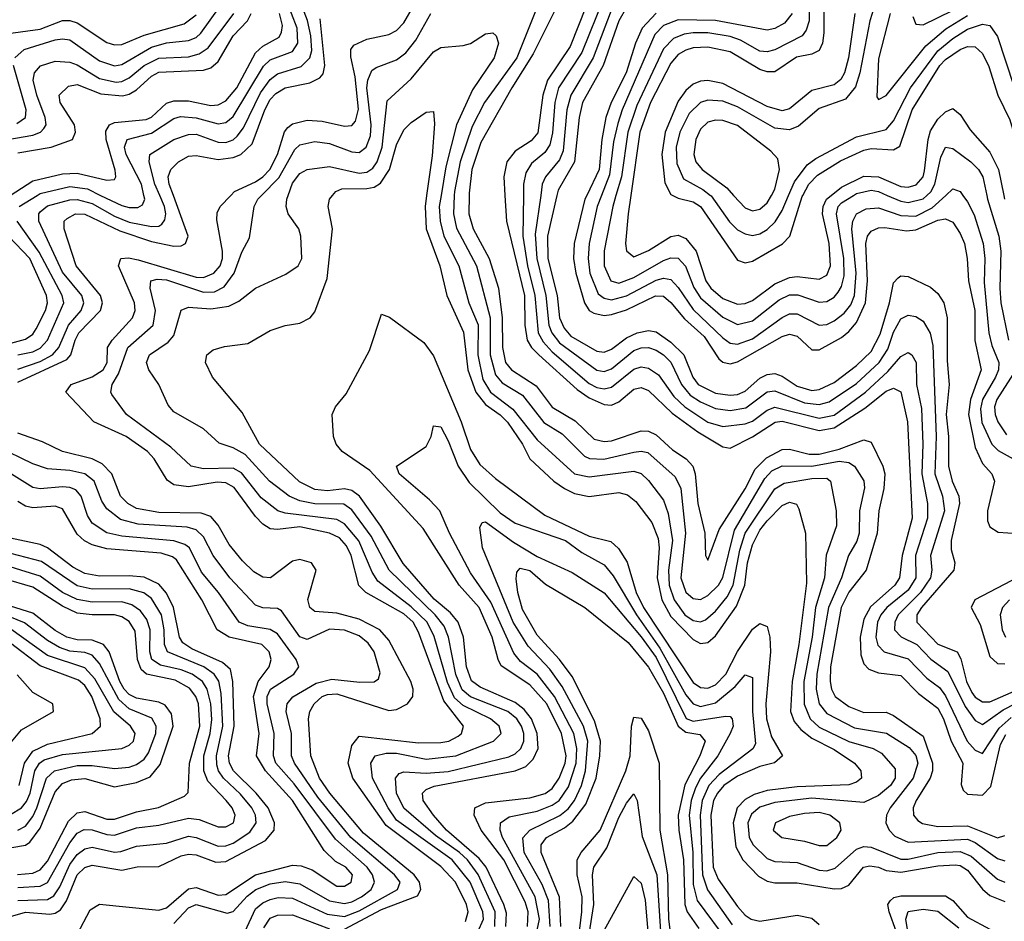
# Model space of a CAD drawing. Header units: inches. Extents: x 990535 to 1117859, y 769386 to 892122.
# Tile 959 of 1056: x 1056535 to 1059189, y 878044 to 880473. Entities that reach past the tile are written whole.
import ezdxf

# ---------------------------------------------------------------- set-up
doc = ezdxf.new("R2010")
doc.units = ezdxf.units.IN
doc.header["$MEASUREMENT"] = 0
doc.layers.add('B0857', color=7, linetype='Continuous')
doc.layers.add('B0858', color=7, linetype='Continuous')

msp = doc.modelspace()

# ---------------------------------------------------------------- linework, layer by layer
at = {"layer": 'B0857', "color": 5}
for points, elevation in [([(1056530, 879531.5), (1056590, 879552.1), (1056623.5, 879570), (1056640.6, 879590), (1056666.5, 879650), (1056700.1, 879690), (1056707.8, 879710), (1056702.6, 879730), (1056650, 879793.3), (1056586.3, 879930), (1056586.1, 879950), (1056590, 879955.3), (1056610, 879971.5), (1056670, 879988.2), (1056690, 879989.1), (1056730, 879977.6), (1056790, 879943.5), (1056830, 879928), (1056890, 879915.7), (1056910, 879917.2), (1056917.8, 879922.2), (1056926, 879934), (1056928.6, 879950), (1056925.3, 879970), (1056912.3, 880000)], 3340), ([(1056530, 879496.8), (1056661.9, 879558.1), (1056672.7, 879570), (1056683.8, 879610), (1056694.2, 879630), (1056752.1, 879690), (1056757.5, 879710), (1056752.5, 879730), (1056687.2, 879810), (1056654.9, 879910), (1056655, 879930), (1056662.4, 879937.6), (1056685, 879950), (1056710, 879949.4), (1056804.7, 879904.7), (1056890, 879875.8), (1056950, 879863), (1056970, 879864.2), (1056981.9, 879870), (1056989.2, 879890), (1056948.9, 880000)], 3320), ([(1056533.3, 879970), (1056581.9, 880000)], 3360), ([(1057736.2, 878043.8), (1057743.7, 878070), (1057739, 878090), (1057709.5, 878150), (1057670, 878192.4), (1057522.9, 878302.9), (1057432.8, 878430), (1057420.1, 878470), (1057430, 878518), (1057450, 878543.3), (1057610, 878525.4), (1057670, 878526.4), (1057691.3, 878530), (1057717, 878543), (1057725.2, 878550), (1057731.1, 878570), (1057677.9, 878637.9), (1057610, 878823.1), (1057595.5, 878850), (1057570, 878872.3), (1057468, 878930), (1057448.7, 878948.7), (1057428.3, 879030), (1057415.8, 879055.8), (1057397.1, 879077.1), (1057370, 879090), (1057290, 879106.9), (1057230, 879099.8), (1057210, 879101.7), (1057190, 879114.1), (1057170, 879134.8), (1057112.6, 879212.6), (1057090, 879225.1), (1057066.9, 879226.9), (1056990, 879215), (1056950, 879220.4), (1056932.4, 879232.4), (1056897.6, 879290), (1056879.4, 879310), (1056822, 879350), (1056734.9, 879390), (1056659.2, 879470), (1056673.9, 879490), (1056730, 879511.5), (1056759.8, 879530), (1056770.6, 879550), (1056771.1, 879590), (1056783.7, 879610), (1056839, 879670), (1056845.8, 879690), (1056844.3, 879710), (1056800.8, 879810), (1056807.4, 879830), (1056828.3, 879831.7), (1056853.9, 879826.1), (1057010, 879779.9), (1057030, 879778.7), (1057057.9, 879790), (1057074.7, 879810), (1057081.1, 879830), (1057081.5, 879850), (1057066.3, 879933.7), (1057067.4, 879952.6), (1057075.2, 879970), (1057104.1, 880000)], 3280), ([(1056752.9, 880000), (1056810, 879972.4), (1056830, 879966.9), (1056853, 879967), (1056865.7, 879974.3), (1056871.7, 879990), (1056869.6, 880000)], 3360), ([(1057770, 878016), (1057784.6, 878050), (1057783.5, 878070), (1057749.4, 878150), (1057700.5, 878210), (1057550, 878317.2), (1057527.6, 878350), (1057485.6, 878430), (1057480.9, 878470), (1057493, 878490), (1057522.7, 878497.3), (1057550, 878497), (1057630, 878481.6), (1057710, 878490.3), (1057812.2, 878530), (1057832.1, 878550), (1057827.4, 878570), (1057803.4, 878590), (1057730, 878625.9), (1057706.8, 878646.8), (1057687.7, 878687.7), (1057651.8, 878811.8), (1057633.4, 878850), (1057590, 878891.9), (1057500.4, 878960.4), (1057485, 878985), (1057449.1, 879069.1), (1057410, 879115.2), (1057390, 879126.8), (1057250, 879143.7), (1057230.4, 879150.4), (1057185.3, 879185.3), (1057132.5, 879252.5), (1057110, 879265.2), (1057030, 879263.1), (1056997.3, 879270), (1056941.8, 879321.8), (1056822.6, 879410), (1056783.1, 879463.1), (1056780.2, 879470), (1056784.2, 879490), (1056801.2, 879518.8), (1056826.1, 879590), (1056894.1, 879650), (1056900.8, 879690), (1056886.4, 879750), (1056888.2, 879770), (1056905.4, 879774.6), (1056930, 879772), (1057030, 879739.4), (1057059.8, 879740.2), (1057086.1, 879753.9), (1057112.9, 879790), (1057133.5, 879846.5), (1057154.5, 879885.5), (1057166.3, 879970), (1057177, 879990), (1057186.9, 880000)], 3260), ([(1057815.6, 878030), (1057816.5, 878070), (1057770.7, 878170.7), (1057741.6, 878210), (1057720.1, 878230), (1057655.8, 878275.8), (1057570, 878349), (1057550, 878390), (1057547.3, 878430), (1057557.7, 878442.3), (1057570, 878446.9), (1057630, 878443), (1057690, 878448.3), (1057852.9, 878487.1), (1057870, 878495.5), (1057885.2, 878510), (1057893.2, 878530), (1057893.2, 878550), (1057887.2, 878570), (1057874.5, 878590), (1057850.5, 878610), (1057750, 878649.5), (1057727.8, 878667.8), (1057710, 878709.4), (1057690.4, 878810), (1057679.1, 878839.1), (1057654.2, 878870), (1057530.7, 878990), (1057482.1, 879082.1), (1057430, 879152.8), (1057408.3, 879168.3), (1057330, 879168.7), (1057290, 879177.4), (1057260.8, 879190), (1057207.8, 879230), (1057142.1, 879302.1), (1057110, 879319.9), (1057072.6, 879332.6), (1057030, 879371.2), (1056950, 879416.8), (1056934.6, 879434.6), (1056909.9, 879490), (1056882.4, 879530), (1056876.5, 879550), (1056884.3, 879570), (1056935.3, 879604.7), (1056950, 879622.5), (1056970, 879691), (1056990, 879698.6), (1057050, 879694.1), (1057098.8, 879701.2), (1057125.2, 879714.8), (1057170, 879749.5), (1057252.5, 879787.4), (1057285.3, 879810), (1057294.9, 879830), (1057292.2, 879890), (1057287.2, 879910), (1057258.8, 879950), (1057253, 879970), (1057254.4, 879990), (1057258.1, 880000)], 3240), ([(1057845, 878030), (1057846.6, 878066.6), (1057839.7, 878090), (1057791.8, 878190), (1057773.6, 878213.6), (1057685.5, 878290), (1057650.5, 878330), (1057622.6, 878370), (1057620.1, 878390), (1057630, 878399.3), (1057652, 878408), (1057870.5, 878449.5), (1057898.8, 878461.2), (1057919, 878481), (1057932.1, 878510), (1057929.3, 878550), (1057914.2, 878590), (1057894.8, 878614.8), (1057870, 878634.1), (1057775.5, 878675.5), (1057752.3, 878692.3), (1057738.8, 878730), (1057730.6, 878810), (1057716.3, 878850), (1057695.6, 878875.6), (1057652.1, 878912.1), (1057568.2, 879008.2), (1057508.4, 879108.4), (1057450.7, 879190), (1057430, 879204.6), (1057410, 879209.2), (1057364.2, 879204.2), (1057330, 879207.4), (1057288.6, 879228.6), (1057181.5, 879330), (1057134.6, 879414.6), (1057054.2, 879510), (1057035.7, 879550), (1057039.3, 879570), (1057056.4, 879583.6), (1057086.9, 879593.1), (1057150, 879601.1), (1057210, 879636.3), (1057250, 879649.5), (1057290, 879655.9), (1057318, 879670), (1057330, 879686.5), (1057363.7, 879776.3), (1057377.7, 879910), (1057366, 879970), (1057369.9, 879990), (1057378.3, 880000)], 3220), ([(1057631.7, 880000), (1057627.4, 879970), (1057630.7, 879910), (1057667.2, 879810), (1057686.3, 879730), (1057731.1, 879631.1), (1057743.1, 879530), (1057764.1, 879470), (1057790, 879436.6), (1057830, 879408.5), (1057850, 879388.6), (1057889.8, 879330), (1057910.1, 879290), (1057974.6, 879230), (1058002.9, 879210), (1058030, 879196.4), (1058070, 879188.9), (1058150, 879199.3), (1058172.9, 879192.9), (1058195.2, 879175.2), (1058238.3, 879118.3), (1058255.9, 879075.9), (1058258.8, 879050), (1058253, 878970), (1058265.4, 878910), (1058290, 878865.8), (1058350, 878803.6), (1058370, 878792.9), (1058390, 878795.2), (1058410, 878813.5), (1058466.9, 878893.1), (1058489.7, 878950), (1058496.9, 879010), (1058510, 879058.7), (1058530, 879098.2), (1058550, 879123.4), (1058590, 879164.4), (1058610, 879173.7), (1058628.5, 879168.5), (1058635.3, 879155.3), (1058652.5, 879090), (1058655.6, 878955.6), (1058635.1, 878790), (1058617, 878690), (1058612.9, 878610), (1058622.5, 878582.5), (1058640.7, 878560.7), (1058670, 878537.5), (1058730, 878507.4), (1058785.3, 878470), (1058802, 878450), (1058803.9, 878430), (1058790, 878418.9), (1058770, 878412.4), (1058630, 878407), (1058550, 878396.7), (1058514.3, 878385.7), (1058490, 878372.6), (1058468.4, 878350), (1058458, 878310), (1058464.7, 878244.7), (1058484.1, 878210), (1058526.4, 878166.4), (1058550, 878152.4), (1058570, 878148.2), (1058630, 878148), (1058730, 878131.7), (1058750, 878132.6), (1058770, 878141.8), (1058809.6, 878190), (1058826.3, 878193.7), (1058850, 878190.3), (1058870, 878181.5), (1058910, 878176.8), (1059010, 878193.7), (1059056.6, 878196.6), (1059070, 878194.4), (1059090, 878182.1), (1059130, 878130.7), (1059150, 878114.2), (1059190, 878098)], 3220), ([(1057670.6, 880000), (1057665.7, 879970), (1057668.1, 879930), (1057678.3, 879890), (1057718.5, 879810), (1057745.2, 879710), (1057770.9, 879650.9), (1057769.6, 879570), (1057783.5, 879503.5), (1057804.2, 879470), (1057864, 879424), (1057930, 879341.4), (1058030, 879250.1), (1058070, 879241.5), (1058190, 879256.8), (1058210, 879251.1), (1058230, 879232), (1058270, 879179.2), (1058282.7, 879142.7), (1058294.2, 879070), (1058283.7, 878990), (1058285.2, 878950), (1058298.6, 878910), (1058327.3, 878870), (1058350, 878855), (1058370, 878850.9), (1058383.6, 878856.4), (1058410, 878879.4), (1058441.9, 878918.1), (1058458.2, 878950), (1058475.8, 879044.2), (1058490.3, 879090), (1058570.6, 879209.4), (1058595.6, 879224.4), (1058670, 879237), (1058710, 879238.1), (1058719.9, 879230), (1058735.3, 879150), (1058736.7, 879110), (1058708.9, 879031.1), (1058703.8, 878970), (1058680, 878890), (1058670.5, 878810), (1058648.4, 878690), (1058648.9, 878628.9), (1058665.2, 878590), (1058690, 878567.8), (1058770, 878528.4), (1058835.5, 878510), (1058857.4, 878497.4), (1058894.7, 878454.7), (1058894.6, 878430), (1058881.8, 878410), (1058850, 878383.1), (1058810, 878364.2), (1058670, 878376.1), (1058570, 878364.2), (1058530, 878351.7), (1058507.2, 878332.8), (1058497.2, 878310), (1058500.7, 878270), (1058511.7, 878250), (1058550, 878213.9), (1058570, 878205.8), (1058630, 878202.7), (1058690, 878182.3), (1058710, 878180.6), (1058732.7, 878187.3), (1058790, 878238.9), (1058810, 878246.3), (1058830, 878244.5), (1058910, 878212), (1058930, 878212.1), (1059010, 878229.5), (1059070, 878232.5), (1059099.8, 878219.8), (1059170, 878158.1), (1059190, 878150.1)], 3240), ([(1057706.3, 880000), (1057704, 879950), (1057712, 879912), (1057766, 879810), (1057803.1, 879670), (1057803.1, 879570), (1057816.9, 879516.9), (1057834.8, 879494.8), (1057890, 879461.9), (1057947.8, 879387.8), (1057997.2, 879357.2), (1058057.4, 879297.4), (1058071, 879291), (1058109.1, 879289.1), (1058190, 879308.6), (1058210, 879311.2), (1058227.6, 879307.6), (1058302, 879242), (1058316.6, 879210), (1058329.8, 879090), (1058317.1, 878970), (1058330, 878931), (1058350, 878913.6), (1058370, 878911.6), (1058390, 878921.7), (1058418.7, 878950), (1058430, 878970.1), (1058461.7, 879098.3), (1058543.1, 879236.9), (1058562.1, 879257.9), (1058590, 879271.6), (1058670, 879270.6), (1058743.6, 879283.6), (1058770, 879280.1), (1058785.2, 879270), (1058810, 879231.1), (1058812.3, 879212.3), (1058798.9, 879150), (1058797.4, 879090), (1058791.6, 879068.4), (1058769.1, 879030), (1058749.6, 878970), (1058714.5, 878890), (1058683.3, 878710), (1058682, 878670), (1058689.8, 878630), (1058710, 878604.5), (1058785.4, 878565.4), (1058871.5, 878551.5), (1058932.5, 878512.5), (1058950, 878490.7), (1058955.3, 878470), (1058943.3, 878430), (1058880.9, 878350), (1058871.5, 878330), (1058869.7, 878309.7), (1058878.1, 878290), (1058893.9, 878273.9), (1058930, 878257.3), (1059090, 878265.4), (1059110, 878256.8), (1059170, 878213.8), (1059190, 878207.4)], 3260), ([(1057746.1, 880000), (1057745.2, 879950), (1057757, 879910), (1057800.6, 879830), (1057825.2, 879750), (1057835.6, 879670), (1057836.2, 879590), (1057844.6, 879550), (1057860.4, 879530), (1057926.6, 879486.6), (1057970, 879429.7), (1058032.2, 879392.2), (1058083.6, 879343.6), (1058110, 879336.7), (1058130, 879338.8), (1058210, 879365.7), (1058230, 879364.5), (1058250, 879355), (1058294.6, 879314.5), (1058331.2, 879290), (1058349.4, 879270), (1058355.4, 879250), (1058362.7, 879170), (1058381.8, 879090), (1058383.5, 879030), (1058390, 879017.6), (1058419.8, 879100.2), (1058490, 879209.7), (1058517.5, 879262.6), (1058547.5, 879292.5), (1058590, 879315), (1058610, 879316), (1058662.6, 879302.6), (1058690, 879303.2), (1058743.7, 879316.3), (1058810, 879341.7), (1058830, 879335.1), (1058861.2, 879270), (1058866.4, 879250), (1058863.9, 879210), (1058850.3, 879150), (1058846.3, 879090), (1058816.1, 878990), (1058769.3, 878930.7), (1058748.7, 878890), (1058720.2, 878730), (1058719.1, 878690), (1058723.1, 878670), (1058732.8, 878650), (1058770, 878623), (1058810, 878606.7), (1058870, 878607.4), (1058890, 878598.9), (1058970, 878543.2), (1058995, 878470), (1058995.5, 878450), (1058988.9, 878430), (1058950.9, 878370), (1058943.4, 878350), (1058944.4, 878330), (1058955.6, 878315.6), (1058968.3, 878308.3), (1059010, 878299.6), (1059090, 878301.4), (1059170.7, 878269.3), (1059190, 878275.7)], 3280), ([(1057842.8, 880000), (1057847, 879930), (1057895, 879730), (1057896.4, 879650), (1057903, 879610), (1057914.1, 879590), (1057933.8, 879570), (1058037.1, 879477.1), (1058070, 879454.6), (1058110, 879436.5), (1058130, 879434.9), (1058150, 879443.8), (1058190, 879478.3), (1058210, 879482.6), (1058230, 879473.9), (1058293.3, 879413.3), (1058363, 879363), (1058430, 879322.1), (1058450, 879319), (1058510, 879349.4), (1058571.3, 879388.7), (1058590, 879391.3), (1058690, 879366.4), (1058730, 879373.8), (1058813, 879427), (1058870, 879472.2), (1058890, 879480.9), (1058910, 879470.7), (1058927.8, 879390), (1058940.5, 879130), (1058913.3, 879030), (1058906.4, 878970), (1058893.3, 878950), (1058828.2, 878891.8), (1058810, 878858.6), (1058800.3, 878810), (1058802, 878762), (1058810, 878738), (1058823.8, 878723.8), (1058850, 878713.5), (1058910, 878706.2), (1058957.8, 878657.8), (1059010, 878618.5), (1059025.2, 878590), (1059045.9, 878530), (1059077, 878470), (1059072.5, 878412.5), (1059077.5, 878397.5), (1059090, 878386.8), (1059130, 878384.5), (1059152.7, 878407.3), (1059178.9, 878521.1), (1059192.6, 878547.4)], 3320), ([(1057892.5, 880000), (1057891.2, 879890), (1057903.8, 879810), (1057923.6, 879730), (1057932.6, 879630), (1057945.4, 879605.4), (1057970, 879578.8), (1058070, 879493.5), (1058090, 879482.7), (1058110, 879478.6), (1058130, 879482.9), (1058190, 879531.6), (1058210, 879538.1), (1058230, 879534.7), (1058256.4, 879516.4), (1058297.9, 879457.9), (1058327.2, 879430), (1058390, 879389), (1058430, 879377.1), (1058490, 879384.2), (1058510, 879392), (1058550, 879421.7), (1058570, 879429.4), (1058690, 879399.4), (1058730, 879407.9), (1058815, 879470), (1058874.8, 879525.2), (1058910, 879565.6), (1058930, 879576.6), (1058939.4, 879570), (1058951.5, 879550), (1058952.1, 879490), (1058965.4, 879425.4), (1058969.5, 879330), (1058966.5, 879250), (1058981.5, 879170), (1058982.2, 879130), (1058949.3, 879030), (1058950.4, 878970), (1058930, 878936.7), (1058872, 878890), (1058856.4, 878870), (1058846.7, 878850), (1058842.4, 878810), (1058848.1, 878788.1), (1058864.5, 878770), (1058930, 878751.6), (1058979.7, 878699.7), (1059014.1, 878674.1), (1059030, 878652.1), (1059088.6, 878530), (1059110, 878505.6), (1059130, 878496.4), (1059174.9, 878565.1), (1059206.9, 878593.1)], 3340), ([(1057939.2, 880000), (1057924.3, 879895.7), (1057928.6, 879830), (1057952.8, 879730), (1057961.3, 879650), (1057969.4, 879629.4), (1057990, 879602.4), (1058090, 879528.8), (1058110, 879525.1), (1058130, 879532.6), (1058190, 879582.2), (1058210, 879589.6), (1058230, 879589.8), (1058250, 879582.8), (1058270, 879570.6), (1058290.3, 879550.3), (1058318.9, 879490), (1058342.1, 879462.1), (1058370, 879443.6), (1058410, 879425.7), (1058450, 879420.5), (1058492.4, 879427.6), (1058550, 879471), (1058570, 879473.8), (1058650, 879441.3), (1058690, 879436.4), (1058716.7, 879443.3), (1058790, 879493), (1058851.5, 879550), (1058874.5, 879585.5), (1058890, 879631.7), (1058910, 879667), (1058930, 879677.4), (1058950, 879673.4), (1058970, 879661.1), (1058989, 879629), (1058995.8, 879595.8), (1059005.3, 879350), (1059001.1, 879250), (1059022.5, 879190), (1059028, 879150), (1058989.8, 879030), (1058993.6, 878990), (1058989.8, 878970), (1058962.7, 878930), (1058902.9, 878870), (1058893.4, 878850), (1058893, 878830), (1058910.5, 878810.5), (1058953, 878790), (1058990.7, 878750.7), (1059037, 878717), (1059083.1, 878623.1), (1059110, 878585.2), (1059130, 878574.9), (1059185.9, 878614.1), (1059251.9, 878648.1)], 3360), ([(1057982.8, 880000), (1057957.3, 879890), (1057958.4, 879830), (1057983.7, 879730), (1057990.2, 879670), (1058002.3, 879642.3), (1058020.6, 879620.6), (1058090, 879579.8), (1058110, 879577.7), (1058130, 879585.6), (1058170, 879616), (1058199, 879630), (1058230, 879636.3), (1058250, 879632.4), (1058290, 879604.5), (1058324.5, 879570), (1058349.1, 879510), (1058363.5, 879490), (1058410, 879467), (1058450, 879461.5), (1058470, 879463.9), (1058490, 879472.8), (1058530, 879507.7), (1058550, 879517.3), (1058570, 879519.7), (1058590, 879512.6), (1058630, 879486.2), (1058670, 879474.2), (1058690, 879476.8), (1058730, 879496.2), (1058790, 879541.6), (1058830, 879579.6), (1058853.9, 879626.1), (1058879.1, 879710), (1058890, 879764.6), (1058902.5, 879777.5), (1058910, 879783.1), (1058930, 879781.8), (1058990, 879752.2), (1059010, 879735.9), (1059026.2, 879710), (1059034.5, 879670), (1059034.4, 879554.4), (1059040.6, 879490), (1059032.3, 879410), (1059038, 879350), (1059038.3, 879270), (1059047.8, 879230), (1059066.3, 879190), (1059068.1, 879170), (1059045.3, 879070), (1059045.9, 879045.9), (1059055.7, 879010), (1059052.3, 878990), (1058965.4, 878890), (1058953.4, 878870), (1058952.6, 878850), (1059010, 878791.2), (1059061.6, 878770), (1059071.8, 878751.8), (1059086.8, 878690), (1059101.1, 878661.1), (1059110, 878648.6), (1059130, 878635.4), (1059150, 878635.3), (1059250, 878680)], 3380), ([(1058063.2, 880000), (1058058.4, 879990), (1058029, 879870), (1058027.5, 879830), (1058033.9, 879790), (1058057, 879710), (1058070, 879690.1), (1058082.5, 879682.5), (1058110, 879676.1), (1058130, 879678.6), (1058170, 879691.9), (1058249, 879729), (1058270, 879728.1), (1058290, 879711.4), (1058327, 879667), (1058379.3, 879619.3), (1058419.7, 879559.7), (1058430, 879550.4), (1058450, 879546.3), (1058470, 879551.4), (1058590, 879620.1), (1058610, 879625.6), (1058630, 879620.4), (1058670, 879583.7), (1058690, 879583.4), (1058750, 879617.1), (1058770, 879632.8), (1058790, 879657.1), (1058814.6, 879710), (1058820, 879770), (1058815.4, 879870), (1058820.1, 879890), (1058830, 879903.9), (1058850, 879912.5), (1058866.8, 879913.2), (1058924.7, 879904.7), (1058950, 879906.7), (1059010, 879933.3), (1059030, 879937.1), (1059050, 879927.9), (1059070, 879897.6), (1059081.2, 879870), (1059088.7, 879830), (1059092.1, 879770), (1059109.4, 879690), (1059109.3, 879609.3), (1059126, 879530), (1059097.3, 879450), (1059092.1, 879410), (1059110, 879320.4), (1059130, 879277.6), (1059155.1, 879250), (1059162.8, 879230), (1059143.6, 879150), (1059143.5, 879123.5), (1059150, 879107), (1059172.4, 879092.4), (1059250, 879087.6)], 3420), ([(1058103.2, 880000), (1058091.3, 879970), (1058070, 879870), (1058067.1, 879830), (1058071.3, 879790), (1058094.4, 879734.4), (1058110, 879722.7), (1058130, 879718.8), (1058170, 879729.5), (1058250, 879771.9), (1058270, 879777), (1058290, 879773), (1058310, 879752), (1058350, 879692.9), (1058430, 879615.9), (1058450, 879601.9), (1058470, 879599.4), (1058510, 879613.4), (1058590, 879671.1), (1058610, 879680.7), (1058630, 879680.7), (1058690, 879650.7), (1058710, 879651.9), (1058730, 879661.6), (1058757, 879683), (1058774.7, 879705.3), (1058784.8, 879730), (1058789.8, 879790), (1058777.8, 879910), (1058780.5, 879930), (1058790, 879950.1), (1058816.6, 879963.4), (1058850, 879966.2), (1058910, 879945.6), (1058950, 879943.7), (1058994, 879966), (1059030.9, 880000)], 3440), ([(1058142, 880000), (1058133.3, 879970), (1058110.1, 879850.1), (1058110, 879810), (1058128.1, 879770), (1058150, 879763.5), (1058190, 879778.3), (1058270, 879824.7), (1058290, 879832), (1058310, 879830.7), (1058329.2, 879809.2), (1058351.6, 879751.6), (1058370, 879723.8), (1058430, 879671.8), (1058470, 879652.3), (1058510, 879661.6), (1058581.6, 879718.4), (1058610, 879731.7), (1058631.8, 879731.8), (1058690, 879711.9), (1058710, 879714.2), (1058730, 879725.6), (1058741.1, 879738.9), (1058750, 879754.6), (1058756.7, 879783.3), (1058756.1, 879830), (1058736.9, 879950), (1058741.2, 879970), (1058750, 879979.9), (1058782.6, 880000)], 3460), ([(1058182.3, 880000), (1058175.3, 879950), (1058167.8, 879870), (1058170.1, 879850.1), (1058190, 879834), (1058230, 879851), (1058290, 879889.2), (1058310, 879892.3), (1058330, 879883.7), (1058358, 879850), (1058384.1, 879770), (1058397.3, 879750), (1058430, 879722.4), (1058470, 879707.1), (1058490, 879708.7), (1058510, 879716.9), (1058570, 879761.8), (1058610, 879778.9), (1058630, 879781.2), (1058690, 879774.4), (1058710, 879785.2), (1058720.3, 879810), (1058717, 879870), (1058698.8, 879950), (1058700.1, 879970), (1058709.2, 879990), (1058721.8, 880000)], 3480), ([(1058295.3, 880000), (1058310, 879992.7), (1058350, 879982.8), (1058370.3, 879970.3), (1058470, 879825.5), (1058490, 879817.8), (1058510, 879822.6), (1058590.7, 879869.3), (1058610.4, 879889.6), (1058643.5, 879996.5), (1058645.4, 880000)], 3520), ([(1058396.5, 880000), (1058398.5, 879998.5), (1058448.3, 879928.4), (1058470, 879907.5), (1058490, 879896), (1058510, 879891.7), (1058530, 879896.3), (1058550, 879908), (1058571.2, 879928.8), (1058590, 879959.6), (1058607.5, 880000)], 3540), ([(1058459.1, 880000), (1058490, 879966.3), (1058510, 879958.2), (1058530, 879962.6), (1058550, 879979.7), (1058561, 880000)], 3560), ([(1058873.4, 880000), (1058910, 879984), (1058930, 879980.4), (1058970, 879990.5), (1058980.3, 880000)], 3460), ([(1059077.4, 880000), (1059090, 879982.7), (1059107.4, 879947.4), (1059132, 879870), (1059136.6, 879830), (1059134.5, 879765.5), (1059147, 879630), (1059155.2, 879595.2), (1059173.9, 879550), (1059173.1, 879530), (1059164.9, 879510), (1059129.9, 879450), (1059124.7, 879424.7), (1059128.1, 879388.1), (1059154.8, 879330), (1059172.6, 879312.6), (1059212.3, 879290)], 3440), ([(1059141.3, 880000), (1059143.4, 879990), (1059174.4, 879890), (1059179.5, 879850), (1059176.5, 879750), (1059179.7, 879710), (1059199.9, 879610)], 3460), ([(1059187.6, 880000), (1059189.6, 879990)], 3480), ([(1056529.8, 879570.2), (1056570, 879578.4), (1056590, 879588), (1056609.6, 879610.3), (1056654.1, 879710), (1056649.1, 879730), (1056587.3, 879847.3), (1056528, 879930)], 3360), ([(1056501.3, 879598.7), (1056550, 879612.7), (1056570, 879626.1), (1056579.2, 879640.8), (1056604.6, 879690), (1056609.8, 879710), (1056607.3, 879730), (1056561.9, 879830), (1056504.8, 879890)], 3380), ([(1057903.4, 878030), (1057905.6, 878070), (1057897.2, 878097.2), (1057839.5, 878210), (1057778.7, 878290), (1057759.9, 878330), (1057761.8, 878350), (1057790, 878363.8), (1057910, 878377.3), (1057951.4, 878388.6), (1057970, 878402.1), (1057988.5, 878430), (1058004.8, 878470), (1058008.1, 878490), (1057995.4, 878550), (1057955.3, 878630), (1057910, 878681.1), (1057832.7, 878732.7), (1057824.1, 878750), (1057808.7, 878810), (1057773.4, 878890), (1057718.9, 878950), (1057622.2, 879102.2), (1057478.9, 879258.9), (1057404.3, 879310), (1057387.5, 879330), (1057380.8, 879350), (1057377.4, 879410), (1057385.8, 879430), (1057414.3, 879465.7), (1057477.7, 879582.3), (1057510, 879680.3), (1057531.8, 879671.8), (1057623.8, 879603.8), (1057650, 879567.6), (1057724.7, 879390), (1057750, 879315.5), (1057774.7, 879274.7), (1057817, 879237), (1057950, 879138), (1058070, 879081.9), (1058127.9, 879067.9), (1058149, 879049), (1058171.9, 879011.9), (1058196.3, 878930), (1058216.1, 878890), (1058350, 878688.1), (1058370, 878673.9), (1058390, 878672.3), (1058410, 878681), (1058438.2, 878710), (1058470, 878770.8), (1058510, 878831.6), (1058530, 878846.6), (1058550, 878838.6), (1058557, 878810), (1058558.4, 878770), (1058545.6, 878630), (1058547.6, 878590), (1058561.1, 878541.1), (1058590.8, 878490), (1058569.1, 878470.9), (1058530, 878461.6), (1058470, 878435), (1058432.8, 878410), (1058415.4, 878390), (1058405.2, 878370), (1058397.4, 878330), (1058404.3, 878190), (1058417.9, 878157.8), (1058470, 878083.9), (1058490, 878060.6), (1058506.4, 878050), (1058530, 878044.6), (1058630, 878060.7), (1058670, 878052.9), (1058690, 878036)], 3180), ([(1059219.8, 879530), (1059168.4, 879450), (1059162.7, 879430), (1059164.1, 879410), (1059171.4, 879390), (1059194.5, 879354.5)], 3460), ([(1057142.6, 878017.4), (1057170, 878077.6), (1057190, 878094.4), (1057210, 878103.5), (1057231.5, 878108.5), (1057270, 878107.1), (1057363.4, 878063.4), (1057410, 878057.5), (1057450, 878072.8), (1057552.7, 878130), (1057559.9, 878150), (1057545.3, 878170), (1057427.7, 878270), (1057338.8, 878378.8), (1057275.2, 878470), (1057267.3, 878490), (1057267.3, 878550), (1057253.4, 878610), (1057255.3, 878630), (1057271, 878649), (1057333.9, 878686.1), (1057376.5, 878696.5), (1057451.5, 878688.5), (1057490.3, 878689.7), (1057502, 878698), (1057506.1, 878713.9), (1057489.9, 878770), (1057473.9, 878793.9), (1057450, 878813.1), (1057410, 878829), (1057370, 878831.6), (1057310, 878803.4), (1057290, 878810.7), (1057240.8, 878880.8), (1057230, 878887), (1057190, 878889.2), (1057170, 878895.8), (1057101.4, 878970), (1057056.2, 879030), (1057030, 879079.9), (1057010, 879098.6), (1056986, 879106), (1056853.9, 879113.9), (1056806.5, 879126.5), (1056770, 879155.1), (1056756.4, 879176.4), (1056735.5, 879230), (1056710, 879249.9), (1056670, 879259.2), (1056610, 879263.3), (1056570, 879276.6), (1056377, 879370)], 3340), ([(1057410, 878023.3), (1057510, 878076.1), (1057607.2, 878112.8), (1057616.1, 878130), (1057612.3, 878150), (1057597.6, 878170), (1057461.5, 878281.5), (1057370.8, 878390), (1057343.2, 878430), (1057319.8, 878490), (1057313.1, 878590), (1057316.5, 878610), (1057328.5, 878630), (1057349.6, 878650.4), (1057364.4, 878655.6), (1057390, 878656.9), (1057530, 878612.7), (1057550, 878614.6), (1057580.1, 878630), (1057594.4, 878650), (1057595.1, 878670), (1057588.9, 878690), (1057530, 878802), (1057505.6, 878830), (1057450, 878858.3), (1057390, 878874.2), (1057330, 878879.2), (1057316.9, 878890), (1057311.7, 878911.7), (1057333.5, 878990), (1057321.2, 879010), (1057290, 879019.1), (1057270, 879014.1), (1057210.6, 878969.4), (1057190, 878971.1), (1057165.7, 878985.7), (1057135.6, 879015.6), (1057099.6, 879059.6), (1057070, 879111.3), (1057050, 879134.5), (1057023.8, 879143.8), (1056910, 879145.6), (1056850, 879156.7), (1056826.3, 879170), (1056806.4, 879190), (1056783.1, 879250), (1056757, 879277), (1056729.8, 879289.8), (1056650.2, 879310.2), (1056596.1, 879336.1), (1056530, 879358.9)], 3320), ([(1057924.3, 877995.7), (1057936.2, 878050), (1057924.5, 878110), (1057836, 878270), (1057830.2, 878290), (1057830.7, 878309.3), (1057854.3, 878325.7), (1057930, 878341.2), (1057970, 878357.1), (1057988.8, 878370), (1058013.6, 878406.4), (1058034.3, 878470), (1058036.6, 878510), (1058028.5, 878550), (1057976.7, 878650), (1057930, 878709.7), (1057884.6, 878744.6), (1057866.4, 878766.4), (1057804.4, 878904.4), (1057750, 878983.1), (1057692.9, 879090), (1057667.3, 879150), (1057639.8, 879179.8), (1057557.8, 879250), (1057550, 879270.4), (1057630, 879323.1), (1057643.8, 879350), (1057650, 879378.8), (1057670, 879376), (1057690, 879338.9), (1057716.6, 879270), (1057746.1, 879226.1), (1057830, 879144.3), (1057870, 879116.6), (1058006.3, 879070), (1058050, 879037.8), (1058110, 879004.3), (1058134.7, 878974.7), (1058196.9, 878870), (1058260.6, 878780.6), (1058330, 878654.4), (1058350, 878629.8), (1058370, 878622.8), (1058410, 878633.2), (1058463.4, 878676.6), (1058490, 878708.1), (1058510, 878701.1), (1058510.2, 878610), (1058517.9, 878522.1), (1058511.3, 878508.7), (1058420.3, 878439.7), (1058392.3, 878410), (1058374.3, 878370), (1058369.3, 878330), (1058375.6, 878170), (1058388.8, 878128.8), (1058455.1, 878035.1)], 3160), ([(1056950, 878038.8), (1056990, 878080.3), (1057010, 878089.3), (1057093.9, 878066.1), (1057110, 878070.7), (1057148.2, 878111.8), (1057171.6, 878130), (1057210, 878145.6), (1057250, 878151.8), (1057290, 878145.6), (1057370, 878099.1), (1057410, 878092), (1057430, 878096.4), (1057456.1, 878110), (1057481.9, 878130), (1057490.8, 878150), (1057485.4, 878170), (1057471.7, 878190), (1057385.6, 878265.6), (1057274.6, 878414.6), (1057225.2, 878470), (1057218.6, 878490), (1057220.9, 878550), (1057201.8, 878630), (1057202, 878650), (1057210.6, 878670), (1057273.6, 878710), (1057287.4, 878730), (1057280.3, 878750), (1057230, 878818.4), (1057210, 878830.2), (1057150, 878840.1), (1057126.4, 878850), (1057070.2, 878930), (1057025.1, 878985.1), (1056992.2, 879050), (1056979.6, 879059.6), (1056950, 879069.3), (1056810, 879081.9), (1056770, 879091.3), (1056730, 879116.6), (1056717.7, 879137.7), (1056700.1, 879190), (1056686.3, 879206.3), (1056670, 879213.4), (1056650, 879215.2), (1056590, 879209.4), (1056570, 879212.7), (1056498.3, 879258.3)], 3360), ([(1056690, 878009.1), (1056724.6, 878075.4), (1056750, 878090.3), (1056910, 878074.8), (1056930, 878080.5), (1056990, 878132.3), (1057010, 878135.3), (1057070, 878114.9), (1057090, 878116.3), (1057170, 878170), (1057270, 878195.4), (1057293.7, 878193.7), (1057323.2, 878183.2), (1057390, 878139.2), (1057410, 878138.8), (1057428.6, 878150), (1057431.5, 878170), (1057413.7, 878190), (1057385.6, 878205.6), (1057355.5, 878235.5), (1057269.8, 878370), (1057197.7, 878450), (1057173.1, 878490), (1057180.4, 878550), (1057165.3, 878650), (1057177.3, 878690), (1057206.8, 878730), (1057213, 878750), (1057207.4, 878770), (1057187.6, 878790), (1057099.2, 878810), (1057067, 878830), (1057025.4, 878910), (1056957.7, 879017.7), (1056946.5, 879026.5), (1056915.9, 879035.9), (1056770, 879048), (1056730, 879058.9), (1056709.1, 879069.1), (1056690, 879087.1), (1056650, 879155.9), (1056630, 879162.7), (1056570, 879158.6), (1056550, 879162.8), (1056530, 879175.6)], 3380), ([(1057964.3, 878030), (1057960, 878100), (1057943.4, 878143.4), (1057894.8, 878230), (1057890.8, 878269.2), (1057910.1, 878289.9), (1057990.8, 878329.2), (1058012.8, 878347.2), (1058030.4, 878369.6), (1058049.3, 878410), (1058060.3, 878450), (1058066.6, 878530), (1058054.5, 878570), (1057997.1, 878677.1), (1057963.7, 878723.7), (1057905.4, 878785.4), (1057864.9, 878850), (1057782.6, 879050), (1057774.8, 879105.2), (1057781.7, 879118.3), (1057790, 879120.7), (1057865.4, 879065.4), (1057930, 879027.4), (1058024.1, 878984.1), (1058110, 878929.3), (1058210, 878810.7), (1058250, 878755.3), (1058331, 878591), (1058350, 878583.4), (1058437.1, 878597.1), (1058450, 878596.2), (1058454.9, 878590), (1058457.9, 878570), (1058449.7, 878550), (1058416.3, 878490), (1058370.1, 878429.9), (1058356, 878404), (1058344.8, 878370), (1058339.1, 878330), (1058349.5, 878230), (1058350, 878143.6), (1058360.8, 878100.8), (1058445.9, 877985.9)], 3140), ([(1056510, 878057.5), (1056550, 878068.6), (1056616.1, 878063.9), (1056630, 878066.2), (1056644.3, 878075.7), (1056660.5, 878099.5), (1056690, 878169.4), (1056710, 878189.3), (1056730, 878195.9), (1056810, 878182.4), (1056851.3, 878191.3), (1056910, 878191.6), (1056970, 878220.7), (1056990, 878225.6), (1057010, 878223.2), (1057063.7, 878203.7), (1057090, 878205.4), (1057197.7, 878262.3), (1057220.6, 878290), (1057221.7, 878310), (1057204.6, 878350), (1057172.3, 878390), (1057110.8, 878450), (1057100.1, 878470), (1057097.9, 878490), (1057112.4, 878570), (1057109.6, 878690), (1057102.7, 878722.7), (1057081.6, 878741.6), (1056998.3, 878778.3), (1056974.2, 878794.2), (1056965.5, 878810), (1056949.4, 878890), (1056930, 878928.2), (1056910, 878952.7), (1056870, 878971.1), (1056830, 878975.4), (1056750, 878974.3), (1056710, 878981.2), (1056678.3, 878998.3), (1056610, 879050.7), (1056590, 879059.1), (1056510, 879076.2)], 3420), ([(1056530, 878100.6), (1056610, 878103.1), (1056626.9, 878113.1), (1056643, 878137), (1056670, 878197), (1056690, 878224.1), (1056710, 878239.9), (1056730, 878244.3), (1056790, 878230.8), (1056807.3, 878232.7), (1056850, 878246.5), (1056930, 878254.8), (1056990, 878273.5), (1057010, 878270.3), (1057070, 878246.4), (1057090, 878247.7), (1057110, 878255.3), (1057155.5, 878284.5), (1057172.5, 878310), (1057170.6, 878330), (1057160.5, 878350), (1057130, 878386.6), (1057083.7, 878430), (1057070.2, 878450), (1057065.7, 878465.7), (1057065, 878490), (1057082.1, 878570), (1057077.9, 878657.9), (1057071.4, 878691.4), (1057058.9, 878710), (1057031.2, 878730), (1056933.4, 878770), (1056924.8, 878790), (1056924, 878830), (1056916.8, 878870), (1056890, 878914.4), (1056868.9, 878928.9), (1056830, 878939.6), (1056730, 878939.3), (1056690, 878948.3), (1056593.3, 879013.3), (1056490, 879040.5)], 3440), ([(1056530, 878135.3), (1056590, 878138.6), (1056610, 878149.3), (1056670, 878255.5), (1056690, 878282.1), (1056708.2, 878291.8), (1056730, 878291.1), (1056770, 878278.2), (1056790, 878276.3), (1056850, 878296.6), (1056910, 878303.8), (1056990, 878322.6), (1057018.2, 878318.2), (1057070, 878298.6), (1057090, 878298.5), (1057111.1, 878310), (1057115.5, 878330), (1057107.4, 878350), (1057091.5, 878370), (1057042.1, 878422.1), (1057030.8, 878450), (1057031.5, 878490), (1057048.4, 878550), (1057052.4, 878587.6), (1057049.6, 878630), (1057040.1, 878670), (1057027.3, 878690), (1056999.4, 878710), (1056970, 878721.5), (1056914, 878734), (1056890.8, 878750), (1056885.8, 878770), (1056886.2, 878830), (1056877.5, 878857.5), (1056860.4, 878880.4), (1056836.8, 878896.8), (1056810, 878905.2), (1056730, 878904.1), (1056690, 878911.1), (1056650, 878930), (1056590, 878974.2), (1056470, 879010.8)], 3460), ([(1057993.8, 878030), (1057989.7, 878109.7), (1057940.8, 878230), (1057940.6, 878250), (1057954.6, 878270), (1058003.6, 878296.4), (1058026.1, 878313.9), (1058060.4, 878359.6), (1058088.5, 878430), (1058098.7, 878490), (1058100, 878530), (1058084.4, 878584.4), (1058023.5, 878703.5), (1057990.2, 878750), (1057930, 878815.6), (1057890, 878883.9), (1057877.2, 878930), (1057872.9, 878967.1), (1057875.2, 878984.8), (1057884.1, 878995.9), (1057910, 878989), (1057952.4, 878952.4), (1058057.9, 878890), (1058175.1, 878795.1), (1058230, 878729.3), (1058270, 878658.5), (1058310.1, 878570.1), (1058330, 878554.1), (1058367.7, 878547.7), (1058382.1, 878530), (1058368.1, 878490), (1058327.9, 878412.1), (1058310, 878330), (1058311.6, 878290), (1058324.3, 878210), (1058328, 878090), (1058334, 878070), (1058365.2, 878025.2)], 3120), ([(1059267.4, 878992.6), (1059109.5, 878910), (1059099.6, 878890), (1059124, 878844), (1059150, 878757.8), (1059170, 878739), (1059190, 878738.3)], 3420), ([(1056529.2, 878170.8), (1056570, 878173.7), (1056590, 878183.1), (1056610, 878206.8), (1056665.9, 878314.1), (1056690, 878336.5), (1056710, 878340.4), (1056770, 878319.3), (1056790, 878319.1), (1056850, 878339), (1056908.7, 878351.3), (1056978.8, 878381.2), (1056988.7, 878391.3), (1056992.5, 878470), (1057019.9, 878570), (1057016.3, 878630), (1057009.3, 878650), (1056992.6, 878672.6), (1056954, 878694), (1056876.1, 878710), (1056862.4, 878722.4), (1056852.3, 878750), (1056846.1, 878826.1), (1056830, 878851.6), (1056810, 878864.3), (1056790, 878870), (1056729.8, 878869.8), (1056690, 878874.9), (1056650, 878893.7), (1056570, 878944.8), (1056490, 878967.4)], 3480), ([(1056530, 878290.1), (1056550, 878301), (1056570, 878326.6), (1056581.1, 878350), (1056606.9, 878430), (1056628.4, 878450), (1056690, 878464), (1056730, 878464.4), (1056790, 878456.2), (1056830, 878459.9), (1056850, 878466.5), (1056870, 878480.8), (1056882.1, 878497.9), (1056902.1, 878550), (1056902.3, 878570), (1056891.2, 878591.2), (1056830, 878617), (1056801.6, 878641.6), (1056750, 878739.2), (1056730, 878761.5), (1056710, 878768.8), (1056670, 878772.5), (1056642.1, 878782.1), (1056610, 878800.7), (1056548, 878848), (1056395, 878910)], 3540), ([(1059202.5, 878910), (1059184, 878890), (1059177.2, 878870), (1059182.8, 878830), (1059191.8, 878810)], 3440), ([(1056482.4, 878237.6), (1056550, 878249.4), (1056562.3, 878257.7), (1056590, 878294.9), (1056630, 878393), (1056650, 878415.3), (1056674.5, 878425.5), (1056710, 878428.7), (1056790, 878406.4), (1056850, 878418.1), (1056886.5, 878433.5), (1056913.5, 878466.5), (1056948.1, 878570), (1056943.5, 878603.5), (1056926.5, 878626.5), (1056910, 878635), (1056850, 878645.3), (1056830, 878655.6), (1056816.4, 878670), (1056804.7, 878690), (1056776, 878770), (1056760.8, 878790), (1056730, 878801.7), (1056690, 878802.8), (1056662.1, 878810), (1056630, 878828.1), (1056570, 878874.1), (1056510, 878893.1)], 3520), ([(1056510, 878332.2), (1056539.9, 878350), (1056553.3, 878366.7), (1056563.1, 878390), (1056575.5, 878450), (1056587.8, 878470), (1056600.9, 878479.1), (1056650, 878494.1), (1056809.9, 878510.1), (1056830, 878519.1), (1056841.4, 878530), (1056845.9, 878550), (1056833.2, 878570), (1056788.3, 878608.3), (1056737.5, 878697.5), (1056710, 878727.2), (1056610, 878760.2), (1056511.1, 878831.1)], 3560), ([(1056532.9, 878410), (1056547.5, 878470), (1056570, 878502.5), (1056610, 878521.3), (1056729.9, 878550), (1056752.4, 878570), (1056751.6, 878590), (1056729, 878650), (1056710, 878679.7), (1056693.6, 878693.6), (1056590, 878732.6), (1056510, 878793.7)], 3580), ([(1056512.3, 878527.7), (1056539.9, 878560.1), (1056625.8, 878610), (1056623.6, 878630), (1056570, 878660.8), (1056528, 878708)], 3620), ([(1058039.6, 877980.4), (1058050, 878070), (1058051, 878110), (1058037.4, 878170), (1058037.5, 878210), (1058048.4, 878230), (1058099.3, 878290), (1058168.6, 878450), (1058180, 878490), (1058184.1, 878570), (1058190, 878594), (1058210, 878591.3), (1058230, 878557.1), (1058258.4, 878470), (1058260.1, 878290), (1058280.6, 878170), (1058283.2, 878050), (1058290, 878000.7)], 3080), ([(1058057.3, 877930), (1058082.6, 878090), (1058078.5, 878170), (1058081.9, 878190), (1058117.5, 878242.5), (1058150, 878323.8), (1058170, 878363), (1058190, 878388.2), (1058199.3, 878370), (1058212.6, 878272.6), (1058251.8, 878170), (1058263.3, 878003.3)], 3060), ([(1058110, 878019.5), (1058190, 878164.7), (1058210, 878146.7), (1058220.9, 878100.9), (1058233.5, 877953.5)], 3040), ([(1058897.7, 878017.7), (1058878.2, 878070), (1058875.2, 878090), (1058880.8, 878099.2), (1058891.2, 878108.8), (1058910, 878112.7), (1059030, 878113.2), (1059050, 878100.2), (1059090, 878055.2), (1059150, 878023.3)], 3180), ([(1057193.1, 878026.9), (1057210, 878052.8), (1057230, 878061.2), (1057270, 878061.5), (1057370, 878024.5)], 3320), ([(1058933.4, 877990), (1058923.6, 878050), (1058929.3, 878070.7), (1058970, 878077.2), (1059010, 878071.6), (1059066.5, 878026.5)], 3160)]:
    msp.add_lwpolyline(points, dxfattribs=dict(at, elevation=elevation))
at = {"layer": 'B0857', "color": 5, "elevation": 3260}
msp.add_lwpolyline([(1058690, 878337.2), (1058650, 878335.1), (1058610, 878326.3), (1058571.7, 878310), (1058566.1, 878290), (1058589.2, 878270), (1058650, 878260.3), (1058690, 878248.3), (1058710, 878248.3), (1058737.7, 878270), (1058749.1, 878290), (1058745.6, 878310), (1058718.6, 878330)], close=True, dxfattribs=at)
at = {"layer": 'B0858', "color": 5}
for points, elevation in [([(1058702.5, 880610), (1058702.2, 880437.8), (1058698.5, 880410), (1058690, 880389.9), (1058670, 880380.1), (1058628.2, 880371.8), (1058570, 880332.7), (1058550, 880332.8), (1058530, 880339), (1058450, 880386.4), (1058390, 880399.2), (1058350, 880397.5), (1058330, 880391.5), (1058310, 880379), (1058290, 880355.8), (1058235.3, 880250), (1058206.2, 880170), (1058182.3, 880000)], 3480), ([(1058942, 880482), (1058950, 880461.1), (1058970, 880459.7), (1059170, 880558.5)], 3580), ([(1056869.6, 880000), (1056863.3, 880030), (1056821.3, 880110), (1056817.4, 880130), (1056824.5, 880150), (1056890, 880167.2), (1056950, 880207.2), (1056967.8, 880212.2), (1057010, 880209.2), (1057070, 880192.3), (1057090, 880195.9), (1057110, 880212), (1057191.9, 880348.2), (1057210, 880364.7), (1057270, 880387.3), (1057284.2, 880410), (1057282.8, 880450), (1057252.2, 880530)], 3360), ([(1056912.3, 880000), (1056899.2, 880030), (1056883.5, 880090), (1056885.7, 880110), (1056950, 880150.6), (1056990, 880164.3), (1057010, 880164.6), (1057070, 880143.1), (1057090, 880142.3), (1057110, 880149.5), (1057120.9, 880159.1), (1057138, 880182), (1057184.2, 880275.8), (1057210, 880311.7), (1057230, 880327.2), (1057293.3, 880346.7), (1057316.4, 880370), (1057321.9, 880390), (1057319.7, 880430), (1057310.6, 880470.6), (1057288.3, 880530)], 3340), ([(1057998.5, 880541.5), (1057919.1, 880380.9), (1057861.4, 880290), (1057777.6, 880142.4), (1057753.8, 880070), (1057746.2, 880006.2), (1057746.1, 880000)], 3280), ([(1058110, 880535), (1058050, 880385), (1057987.1, 880290), (1057976.9, 880250), (1057971.3, 880168.7), (1057963.7, 880136.3), (1057950, 880115.8), (1057914.4, 880085.6), (1057899, 880061), (1057892.9, 880030), (1057892.5, 880000)], 3340), ([(1058663, 880530), (1058662.5, 880470), (1058655.1, 880444.9), (1058643.7, 880430), (1058570, 880392.4), (1058550, 880386.6), (1058530, 880388.6), (1058477.8, 880417.8), (1058450, 880427.8), (1058390, 880437.6), (1058350, 880437.4), (1058326.2, 880433.8), (1058297.4, 880422.6), (1058270, 880394.4), (1058198.4, 880241.6), (1058174.2, 880170), (1058156.6, 880050), (1058142, 880000)], 3460), ([(1058845, 880530), (1058826.1, 880470), (1058799.2, 880330), (1058787.3, 880292.7), (1058760.5, 880259.5), (1058690, 880234.3), (1058633.8, 880186.2), (1058610, 880176.7), (1058570, 880181.3), (1058470, 880238.5), (1058430, 880253.8), (1058390, 880256.7), (1058370, 880250.5), (1058339.5, 880220.5), (1058314.5, 880170), (1058303.9, 880130), (1058306.1, 880086.1), (1058324.3, 880044.3), (1058376, 880016), (1058396.5, 880000)], 3540), ([(1056521.8, 880370), (1056546.8, 880393.2), (1056630, 880418.5), (1056650, 880422), (1056670, 880418.7), (1056750, 880362.7), (1056790, 880348.8), (1056810, 880352.7), (1056890, 880399.2), (1056930, 880410.6), (1056990, 880416.9), (1057010, 880425.6), (1057022.9, 880437.1), (1057073.4, 880506.6)], 3460), ([(1057104.1, 880000), (1057113.7, 880010), (1057170, 880036.2), (1057190.2, 880049.8), (1057208.9, 880070), (1057229.3, 880110), (1057248.8, 880171.2), (1057257.6, 880182.4), (1057270, 880193), (1057310, 880202.9), (1057350, 880200.1), (1057410, 880185.9), (1057430, 880188.1), (1057439.9, 880200.1), (1057448.2, 880231.8), (1057438.9, 880318.9), (1057427.3, 880372.7), (1057427.5, 880392.5), (1057435.3, 880404.7), (1057470, 880420.5), (1057530, 880433.2), (1057550, 880444.4), (1057570, 880465), (1057596.3, 880510)], 3280), ([(1057930.3, 880510), (1057874.8, 880370), (1057787.7, 880250), (1057754.2, 880185.8), (1057721.7, 880090), (1057706.8, 880010), (1057706.3, 880000)], 3260), ([(1058061.6, 880510), (1058018.7, 880401.3), (1057957.3, 880310), (1057945.2, 880270), (1057931.3, 880168.7), (1057913.1, 880146.9), (1057870, 880119.1), (1057847.5, 880090), (1057839.8, 880050), (1057842.8, 880000)], 3320), ([(1058133.7, 880510), (1058080.3, 880370), (1058020.1, 880270), (1058009.7, 880230), (1057999.8, 880120.2), (1057990, 880095.6), (1057952.3, 880050), (1057943.5, 880030), (1057939.2, 880000)], 3360), ([(1058170, 880506.4), (1058149.9, 880470.1), (1058107.8, 880350), (1058051.8, 880250), (1058042.6, 880210), (1058030.2, 880090), (1057986, 880014), (1057982.8, 880000)], 3380), ([(1056502.5, 880150), (1056570, 880161.7), (1056590.4, 880170), (1056599.8, 880180.2), (1056605.9, 880190), (1056603.4, 880210), (1056580.6, 880270), (1056571.1, 880310), (1056574.2, 880330), (1056590.8, 880349.2), (1056630, 880361.8), (1056670, 880358.8), (1056690, 880351.3), (1056750, 880314.7), (1056795.2, 880304.8), (1056810, 880306.4), (1056830, 880316.3), (1056870.5, 880350), (1056910, 880369.9), (1056990, 880373.4), (1057018.7, 880381.3), (1057042.9, 880397.1), (1057111.6, 880490)], 3440), ([(1056503.9, 880436.1), (1056590, 880447.3), (1056650, 880470.9), (1056670, 880471.3), (1056690, 880464.8), (1056770, 880411.9), (1056790, 880405.6), (1056810, 880406.5), (1056870, 880431.8), (1056977.8, 880462.2), (1057010, 880486)], 3480), ([(1056508.8, 880000), (1056570, 880038.9), (1056650, 880058), (1056690, 880059.6), (1056770, 880041.1), (1056790, 880042.7), (1056794.2, 880050), (1056791.8, 880068.2), (1056767.5, 880150), (1056767.2, 880172.8), (1056776.9, 880190), (1056790, 880195.8), (1056875.6, 880204.4), (1056890, 880210.6), (1056930, 880248), (1056950, 880254.8), (1056990, 880254.2), (1057050, 880241.9), (1057070, 880243.4), (1057090, 880254.2), (1057120, 880290), (1057170, 880383.8), (1057190, 880401.7), (1057233.7, 880426.3), (1057240.7, 880439.3), (1057242.7, 880457.3), (1057235.3, 880490)], 3380), ([(1056530, 880114.1), (1056619.8, 880130), (1056676.7, 880150), (1056685.5, 880170), (1056682.4, 880190), (1056644.2, 880250), (1056641.2, 880270), (1056666.3, 880293.7), (1056690, 880298.7), (1056753.7, 880273.7), (1056811.6, 880268.4), (1056830, 880272.6), (1056850, 880284.1), (1056890, 880320.9), (1056910, 880331.5), (1057030, 880337), (1057050, 880343.3), (1057070, 880360.1), (1057110.5, 880429.5), (1057148.6, 880470), (1057158.4, 880490)], 3420), ([(1056948.9, 880000), (1056937.9, 880030), (1056935.1, 880050), (1056942.5, 880070), (1056963.2, 880090), (1056990, 880105.1), (1057010, 880107.3), (1057070, 880096.4), (1057110, 880101.7), (1057130.8, 880110), (1057161.2, 880138.8), (1057195.1, 880230), (1057210, 880257.9), (1057225.3, 880274.7), (1057250, 880289.6), (1057316.6, 880303.4), (1057343.9, 880316.1), (1057353, 880327), (1057357.5, 880350), (1057344.9, 880475.1)], 3320), ([(1057186.9, 880000), (1057233.2, 880046.8), (1057276.3, 880123.7), (1057290, 880136.1), (1057330, 880145.4), (1057370, 880139.9), (1057430, 880117.2), (1057450, 880115.8), (1057468.9, 880130), (1057480, 880160), (1057482.5, 880190), (1057470.4, 880290), (1057472.7, 880310), (1057484.1, 880335.9), (1057495.2, 880344.8), (1057550, 880365.2), (1057576, 880384), (1057602.4, 880417.6), (1057642.8, 880490)], 3260), ([(1058250, 880490.7), (1058212.9, 880450), (1058194.8, 880410), (1058169.8, 880329.8), (1058129.4, 880250), (1058114.3, 880210), (1058103.8, 880150), (1058096.9, 880070), (1058063.2, 880000)], 3420), ([(1058617.1, 880490), (1058596.4, 880463.6), (1058570, 880449), (1058550, 880444.6), (1058410, 880471), (1058310, 880473.2), (1058270, 880457.2), (1058247.1, 880432.9), (1058158.4, 880230), (1058146.8, 880193.2), (1058135.7, 880144.3), (1058124.9, 880055.1), (1058103.2, 880000)], 3440), ([(1058785.5, 880490), (1058769.2, 880370), (1058758.2, 880330), (1058747.7, 880312.3), (1058730, 880298), (1058670, 880282.1), (1058610, 880233), (1058590, 880227.8), (1058550, 880239.3), (1058430, 880301.6), (1058390, 880309.2), (1058370, 880307.5), (1058350, 880299.5), (1058330, 880282.1), (1058310, 880253.3), (1058274.4, 880170), (1058265.8, 880110), (1058273.7, 880033.7), (1058290, 880002.7), (1058295.3, 880000)], 3520), ([(1058880.8, 880490), (1058850, 880367.8), (1058845.2, 880265.2), (1058850, 880258.3), (1058870, 880268.9), (1058977.5, 880402.5), (1059031.5, 880448.5), (1059090, 880484.7)], 3560), ([(1058607.5, 880000), (1058623.4, 880036.6), (1058657.6, 880082.4), (1058680.8, 880099.2), (1058790, 880157.9), (1058870, 880177.7), (1058890, 880200.6), (1058936.1, 880290), (1059010, 880389.4), (1059050, 880422.5), (1059090, 880447.5), (1059130, 880461.2), (1059150, 880457.1), (1059170, 880428.3), (1059214.5, 880294.5), (1059234.3, 880250), (1059258, 880130), (1059276.4, 880090), (1059316.6, 880030), (1059323.7, 880010), (1059325.1, 880000)], 3540), ([(1057258.1, 880000), (1057270, 880032.4), (1057290, 880058.7), (1057310, 880069.7), (1057370, 880078.1), (1057450, 880060), (1057470, 880062.4), (1057486.6, 880073.4), (1057498.6, 880090), (1057512, 880130), (1057525.1, 880254.9), (1057590, 880314), (1057650, 880387), (1057670, 880398.1), (1057730, 880403.5), (1057750, 880409.3), (1057790, 880434.7), (1057810, 880438), (1057819.5, 880430), (1057825.8, 880410), (1057814.1, 880370), (1057755.7, 880284.3), (1057712.3, 880190), (1057683.1, 880076.8), (1057670.6, 880000)], 3240), ([(1058645.4, 880000), (1058662.3, 880030), (1058685.6, 880054.4), (1058747.2, 880092.8), (1058810, 880122.1), (1058830, 880126.1), (1058890, 880122.5), (1058907.4, 880132.6), (1058940.3, 880230), (1059015.3, 880350), (1059030, 880365.6), (1059070, 880393.2), (1059090, 880400.5), (1059110, 880399.9), (1059130, 880381.9), (1059147.2, 880347.2), (1059171.4, 880270), (1059203.7, 880203.7), (1059231.7, 880110), (1059278, 880010), (1059279.8, 880000)], 3520), ([(1056526.7, 880193.3), (1056550.1, 880209.9), (1056552.3, 880230), (1056517.9, 880350)], 3460), ([(1058721.8, 880000), (1058750, 880022.3), (1058810, 880051.2), (1058850, 880049.7), (1058910, 880023.7), (1058930, 880021.9), (1058951.6, 880028.4), (1058969.7, 880050), (1058974.1, 880065.9), (1058983.3, 880150), (1058990, 880173.8), (1059010, 880205.6), (1059030, 880225), (1059050, 880234), (1059070, 880217.7), (1059096.8, 880176.8), (1059150, 880116.1), (1059173.5, 880070), (1059187.6, 880000)], 3480), ([(1057378.3, 880000), (1057386.8, 880010), (1057402.9, 880017.1), (1057470, 880018.2), (1057490, 880021.9), (1057507.1, 880032.9), (1057531.7, 880070), (1057550, 880135.9), (1057570, 880176.2), (1057590, 880196), (1057630, 880223.6), (1057650, 880226), (1057652.9, 880192.9), (1057646.8, 880106.8), (1057631.7, 880000)], 3220), ([(1058561, 880000), (1058570, 880016.6), (1058583, 880070), (1058578.1, 880098.1), (1058559.1, 880119.1), (1058470, 880188.4), (1058430, 880201.8), (1058410, 880202.8), (1058390, 880196.7), (1058370, 880177.9), (1058356.9, 880150), (1058351.9, 880110), (1058357.7, 880090), (1058374, 880070), (1058440.4, 880020.4), (1058459.1, 880000)], 3560), ([(1058980.3, 880000), (1058990.6, 880009.4), (1059001.7, 880030), (1059017.6, 880102.4), (1059030, 880129.4), (1059050, 880126.1), (1059098.3, 880090), (1059119.2, 880070), (1059130.6, 880050), (1059141.3, 880000)], 3460), ([(1056581.9, 880000), (1056590, 880005), (1056670, 880023.7), (1056717.2, 880017.2), (1056752.9, 880000)], 3360), ([(1058782.6, 880000), (1058790, 880004.6), (1058830, 880014.3), (1058850, 880010.2), (1058873.4, 880000)], 3460), ([(1059030.9, 880000), (1059050, 880017.6), (1059070, 880010.1), (1059077.4, 880000)], 3440)]:
    msp.add_lwpolyline(points, dxfattribs=dict(at, elevation=elevation))

doc.saveas('drawing.dxf')
